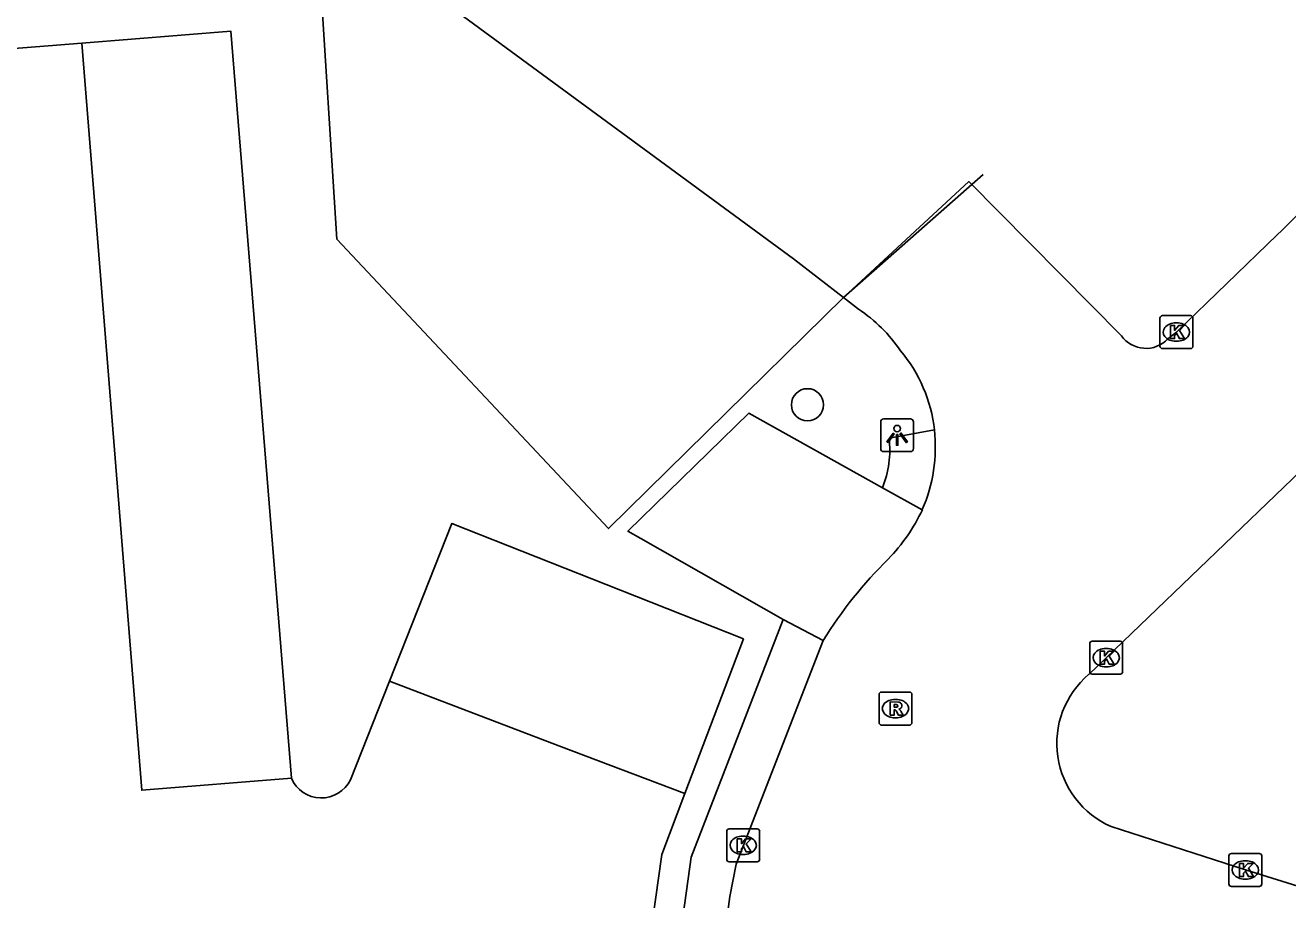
# Model space of a CAD drawing. Extents: x 160676 to 161153, y 383244 to 383713.
# Drawn here: x 160773.69 to 160812.07, y 383351.55 to 383378.12 of the extents above; entities that cross this region are included whole.
import ezdxf

# ---------------------------------------------------------------- set-up
doc = ezdxf.new("R2010")
doc.units = 0
for name, color, linetype in [('IMGEO_Boom', 7, 'Continuous'), ('IMGEO_Groenvoorziening', 7, 'Continuous'), ('IMGEO_Hek', 7, 'Continuous'), ('IMGEO_Kolk', 7, 'Continuous'), ('IMGEO_Lichtpunt', 7, 'Continuous'), ('IMGEO_Parkeervlak_open', 7, 'Continuous'), ('IMGEO_Rijbaan_lokaal_open', 7, 'Continuous'), ('IMGEO_Rioolput', 7, 'Continuous'), ('IMGEO_Voetpad_open', 7, 'Continuous')]:
    doc.layers.add(name, color=color, linetype=linetype)

msp = doc.modelspace()

# ---------------------------------------------------------------- linework, layer by layer
at = {"layer": 'IMGEO_Boom'}
msp.add_circle((160797.468, 383366.591), 0.489, dxfattribs=at)
at = {"layer": 'IMGEO_Groenvoorziening'}
msp.add_lwpolyline([(160779.399, 383382.763), (160780.682, 383382.827), (160781.332, 383382.572), (160797.045, 383371.026), (160798.566, 383369.848)], dxfattribs=at)
at = {"layer": 'IMGEO_Hek'}
for points in [[(160714.617, 383330.064), (160733.582, 383331.541), (160748.087, 383332.67), (160751.062, 383333.554), (160755.166, 383335.389), (160766.701, 383340.546), (160766.488, 383343.196), (160763.638, 383378.572), (160782.624, 383380.077), (160783.164, 383371.618), (160791.422, 383362.829), (160798.566, 383369.848)], [(160802.812, 383373.582), (160798.566, 383369.848)]]:
    msp.add_lwpolyline(points, dxfattribs=at)
at = {"layer": 'IMGEO_Kolk'}
for p, q in [((160808.181, 383368.373), (160808.181, 383369.225)), ((160808.256, 383369.299), (160809.108, 383369.299)), ((160808.669, 383369.079), (160808.694, 383369.079)), ((160809.182, 383369.225), (160809.182, 383368.373)), ((160809.108, 383368.299), (160808.256, 383368.299)), ((160808.692, 383368.519), (160808.667, 383368.519)), ((160806.047, 383358.482), (160806.047, 383359.334)), ((160806.122, 383359.408), (160806.974, 383359.408)), ((160806.535, 383359.188), (160806.56, 383359.188)), ((160807.048, 383359.334), (160807.048, 383358.482)), ((160806.974, 383358.408), (160806.122, 383358.408)), ((160806.558, 383358.628), (160806.533, 383358.628)), ((160795.089, 383353.708), (160795.941, 383353.708)), ((160795.014, 383352.782), (160795.014, 383353.634)), ((160795.502, 383353.488), (160795.527, 383353.488)), ((160796.015, 383353.634), (160796.015, 383352.782)), ((160795.525, 383352.928), (160795.5, 383352.928)), ((160810.351, 383352.96), (160811.203, 383352.96)), ((160795.941, 383352.708), (160795.089, 383352.708)), ((160810.276, 383352.034), (160810.276, 383352.886)), ((160810.764, 383352.74), (160810.789, 383352.74)), ((160811.277, 383352.886), (160811.277, 383352.034)), ((160810.787, 383352.18), (160810.762, 383352.18)), ((160811.203, 383351.96), (160810.351, 383351.96))]:
    msp.add_line(p, q, dxfattribs=at)
for points in [[(160808.181, 383368.373), (160808.181, 383369.225)], [(160808.256, 383369.299), (160809.108, 383369.299)], [(160809.182, 383369.225), (160809.182, 383368.373)], [(160808.502, 383368.999), (160808.625, 383368.999), (160808.625, 383368.848), (160808.755, 383368.999), (160808.919, 383368.999), (160808.773, 383368.848), (160808.926, 383368.599), (160808.774, 383368.599), (160808.689, 383368.763), (160808.625, 383368.696), (160808.625, 383368.599), (160808.502, 383368.599), (160808.502, 383368.999)], [(160809.108, 383368.299), (160808.256, 383368.299)], [(160806.047, 383358.482), (160806.047, 383359.334)], [(160806.122, 383359.408), (160806.974, 383359.408)], [(160806.368, 383359.108), (160806.491, 383359.108), (160806.491, 383358.957), (160806.621, 383359.108), (160806.785, 383359.108), (160806.639, 383358.957), (160806.792, 383358.708), (160806.64, 383358.708), (160806.555, 383358.872), (160806.491, 383358.805), (160806.491, 383358.708), (160806.368, 383358.708), (160806.368, 383359.108)], [(160807.048, 383359.334), (160807.048, 383358.482)], [(160806.974, 383358.408), (160806.122, 383358.408)], [(160795.089, 383353.708), (160795.941, 383353.708)], [(160795.014, 383352.782), (160795.014, 383353.634)], [(160795.335, 383353.408), (160795.458, 383353.408), (160795.458, 383353.257), (160795.588, 383353.408), (160795.752, 383353.408), (160795.606, 383353.257), (160795.759, 383353.008), (160795.607, 383353.008), (160795.522, 383353.172), (160795.458, 383353.105), (160795.458, 383353.008), (160795.335, 383353.008), (160795.335, 383353.408)], [(160796.015, 383353.634), (160796.015, 383352.782)], [(160810.351, 383352.96), (160811.203, 383352.96)], [(160795.941, 383352.708), (160795.089, 383352.708)], [(160810.276, 383352.034), (160810.276, 383352.886)], [(160810.597, 383352.66), (160810.72, 383352.66), (160810.72, 383352.509), (160810.85, 383352.66), (160811.014, 383352.66), (160810.868, 383352.509), (160811.021, 383352.26), (160810.869, 383352.26), (160810.784, 383352.424), (160810.72, 383352.357), (160810.72, 383352.26), (160810.597, 383352.26), (160810.597, 383352.66)], [(160811.277, 383352.886), (160811.277, 383352.034)], [(160811.203, 383351.96), (160810.351, 383351.96)]]:
    msp.add_lwpolyline(points, dxfattribs=at)
for centre, start, end in [((160808.258, 383369.223), 91.552, 178.448), ((160808.258, 383369.223), 91.552, 178.448), ((160809.106, 383369.223), 1.552, 88.448), ((160809.106, 383369.223), 1.552, 88.448), ((160808.258, 383368.375), 181.552, 268.448), ((160808.258, 383368.375), 181.552, 268.448), ((160809.106, 383368.375), 271.552, 358.448), ((160809.106, 383368.375), 271.552, 358.448), ((160806.124, 383359.332), 91.552, 178.448), ((160806.124, 383359.332), 91.552, 178.448), ((160806.972, 383359.332), 1.552, 88.448), ((160806.972, 383359.332), 1.552, 88.448), ((160806.124, 383358.484), 181.552, 268.448), ((160806.124, 383358.484), 181.552, 268.448), ((160806.972, 383358.484), 271.552, 358.448), ((160806.972, 383358.484), 271.552, 358.448), ((160795.091, 383353.632), 91.552, 178.448), ((160795.091, 383353.632), 91.552, 178.448), ((160795.939, 383353.632), 1.552, 88.448), ((160795.939, 383353.632), 1.552, 88.448), ((160810.353, 383352.884), 91.552, 178.448), ((160810.353, 383352.884), 91.552, 178.448), ((160811.201, 383352.884), 1.552, 88.448), ((160811.201, 383352.884), 1.552, 88.448), ((160795.091, 383352.784), 181.552, 268.448), ((160795.091, 383352.784), 181.552, 268.448), ((160795.939, 383352.784), 271.552, 358.448), ((160795.939, 383352.784), 271.552, 358.448), ((160810.353, 383352.036), 181.552, 268.448), ((160810.353, 383352.036), 181.552, 268.448), ((160811.201, 383352.036), 271.552, 358.448), ((160811.201, 383352.036), 271.552, 358.448)]:
    msp.add_arc(centre, 0.0765, start, end, dxfattribs=at)
for centre, major_axis, ratio, start_param, end_param in [((160808.668, 383368.799), (-0.387, 0.002), 0.722429, 4.712389, 7.853982), ((160808.693, 383368.799), (-0.39, 0.002), 0.717154, 1.570796, 4.712389), ((160806.534, 383358.908), (-0.387, 0.002), 0.722429, 4.712389, 7.853982), ((160806.559, 383358.908), (-0.39, 0.002), 0.717154, 1.570796, 4.712389), ((160795.501, 383353.208), (-0.387, 0.002), 0.722429, 4.712389, 7.853982), ((160795.526, 383353.208), (-0.39, 0.002), 0.717154, 1.570796, 4.712389), ((160810.763, 383352.46), (-0.387, 0.002), 0.722429, 4.712389, 7.853982), ((160810.788, 383352.46), (-0.39, 0.002), 0.717154, 1.570796, 4.712389)]:
    msp.add_ellipse(centre, major_axis=major_axis, ratio=ratio, start_param=start_param, end_param=end_param, dxfattribs=at)
at = {"layer": 'IMGEO_Lichtpunt'}
for p, q in [((160799.694, 383366.068), (160799.694, 383365.261)), ((160799.694, 383366.068), (160799.694, 383365.261)), ((160800.596, 383366.163), (160799.788, 383366.163)), ((160800.596, 383366.163), (160799.788, 383366.163)), ((160800.69, 383365.261), (160800.69, 383366.068)), ((160800.69, 383365.261), (160800.69, 383366.068)), ((160799.788, 383365.167), (160800.596, 383365.167)), ((160799.788, 383365.167), (160800.596, 383365.167))]:
    msp.add_line(p, q, dxfattribs=at)
for points in [[(160800.068, 383365.732), (160800.107, 383365.704), (160799.919, 383365.442), (160799.881, 383365.469), (160800.068, 383365.732)], [(160800.17, 383365.684), (160800.217, 383365.684), (160800.217, 383365.362), (160800.17, 383365.362), (160800.17, 383365.684)], [(160800.28, 383365.704), (160800.318, 383365.731), (160800.505, 383365.469), (160800.466, 383365.441), (160800.28, 383365.704)]]:
    msp.add_lwpolyline(points, dxfattribs=at)
msp.add_circle((160800.193, 383365.866), 0.0994, dxfattribs=at)
for centre, start, end in [((160799.788, 383366.068), 90, 180), ((160799.788, 383366.068), 90, 180), ((160800.596, 383366.068), 0, 90), ((160800.596, 383366.068), 0, 90), ((160799.788, 383365.261), 180, 270), ((160799.788, 383365.261), 180, 270), ((160800.596, 383365.261), 270, 0), ((160800.596, 383365.261), 270, 360)]:
    msp.add_arc(centre, 0.0946, start, end, dxfattribs=at)
at = {"layer": 'IMGEO_Parkeervlak_open'}
for points in [[(160781.782, 383355.246), (160779.947, 383377.936), (160775.412, 383377.578)], [(160799.749, 383364.066), (160795.687, 383366.339), (160792.012, 383362.748), (160792.405, 383362.526), (160796.729, 383360.072)], [(160793.742, 383354.783), (160795.523, 383359.478), (160791.784, 383360.958), (160786.66, 383362.987), (160784.761, 383358.19)]]:
    msp.add_lwpolyline(points, dxfattribs=at)
at = {"layer": 'IMGEO_Rijbaan_lokaal_open'}
for points in [[(160775.412, 383377.578), (160769.382, 383377.101)], [(160775.412, 383377.578), (160777.235, 383354.881), (160781.782, 383355.246)], [(160807.012, 383368.688), (160802.374, 383373.373), (160798.566, 383369.848)], [(160811.748, 383371.758), (160808.682, 383368.799), (160808.421, 383368.591)], [(160806.021, 383358.402), (160806.548, 383358.908), (160816.836, 383368.789), (160818.816, 383371.007), (160818.954, 383371.207)], [(160798.566, 383369.848), (160799.021, 383369.495)], [(160793.154, 383337.121), (160795.11, 383351.65), (160795.304, 383352.64), (160797.946, 383359.432)], [(160784.761, 383358.19), (160783.578, 383355.2)], [(160784.761, 383358.19), (160789.915, 383356.235), (160793.742, 383354.783)], [(160792.66, 383350.191), (160793.037, 383352.925), (160793.742, 383354.783)], [(160812.694, 383351.868), (160810.777, 383352.46), (160806.701, 383353.778)]]:
    msp.add_lwpolyline(points, dxfattribs=at)
for centre, radius, start, end in [((160797.755, 383386.651), 20.436, 313.2153, 330.002), ((160796.461, 383365.631), 4.635, 34.1083, 56.4775), ((160807.756, 383369.217), 0.913, 215.4016, 316.722), ((160796.817, 383365.32), 4.538, 6.4502, 39.8836), ((160796.551, 383365.312), 4.803, 336.5991, 6.1962), ((160795.969, 383365.74), 5.51, 315.8759, 334.9127), ((160809.321, 383352.357), 13.396, 134.5479, 148.1211), ((160807.8, 383356.302), 2.753, 130.2725, 246.4592), ((160782.691, 383355.636), 0.989, 203.2266, 333.839)]:
    msp.add_arc(centre, radius, start, end, dxfattribs=at)
at = {"layer": 'IMGEO_Rioolput'}
for p, q in [((160799.643, 383356.936), (160799.643, 383357.788)), ((160799.718, 383357.862), (160800.57, 383357.862)), ((160800.131, 383357.642), (160800.156, 383357.642)), ((160800.644, 383357.788), (160800.644, 383356.936)), ((160800.57, 383356.862), (160799.718, 383356.862)), ((160800.154, 383357.082), (160800.129, 383357.082))]:
    msp.add_line(p, q, dxfattribs=at)
for points in [[(160799.643, 383356.936), (160799.643, 383357.788)], [(160799.718, 383357.862), (160800.57, 383357.862)], [(160800.232, 383357.56), (160799.98, 383357.562), (160799.98, 383357.162)], [(160800.644, 383357.788), (160800.644, 383356.936)], [(160799.98, 383357.162), (160800.104, 383357.162), (160800.104, 383357.324), (160800.115, 383357.324)], [(160800.158, 383357.481), (160800.104, 383357.481), (160800.104, 383357.4)], [(160800.104, 383357.4), (160800.156, 383357.4)], [(160800.162, 383357.295), (160800.233, 383357.162), (160800.373, 383357.162), (160800.308, 383357.288)], [(160800.57, 383356.862), (160799.718, 383356.862)]]:
    msp.add_lwpolyline(points, dxfattribs=at)
for centre, radius, start, end in [((160799.72, 383357.786), 0.0765, 91.552, 178.448), ((160799.72, 383357.786), 0.0765, 91.552, 178.448), ((160800.231, 383357.45), 0.109, 350.3612, 89.416), ((160800.568, 383357.786), 0.0765, 1.552, 88.448), ((160800.568, 383357.786), 0.0765, 1.552, 88.448), ((160800.114, 383357.271), 0.0533, 26.0293, 88.6989), ((160800.14, 383357.589), 0.19, 274.7715, 282.9687), ((160800.164, 383357.385), 0.0964, 77.0061, 93.1865), ((160800.178, 383357.442), 0.0378, 276.6634, 79.6772), ((160800.229, 383357.45), 0.112, 277.5842, 350.9817), ((160800.213, 383357.235), 0.108, 29.5134, 73.7905), ((160799.72, 383356.938), 0.0765, 181.552, 268.448), ((160799.72, 383356.938), 0.0765, 181.552, 268.448), ((160800.568, 383356.938), 0.0765, 271.552, 358.448), ((160800.568, 383356.938), 0.0765, 271.552, 358.448)]:
    msp.add_arc(centre, radius, start, end, dxfattribs=at)
for centre, major_axis, ratio, start_param, end_param in [((160800.13, 383357.362), (-0.387, 0.002), 0.722429, 4.712389, 7.853982), ((160800.155, 383357.362), (-0.39, 0.002), 0.717154, 1.570796, 4.712389)]:
    msp.add_ellipse(centre, major_axis=major_axis, ratio=ratio, start_param=start_param, end_param=end_param, dxfattribs=at)
at = {"layer": 'IMGEO_Voetpad_open'}
for points in [[(160801.326, 383365.83), (160799.95, 383365.577)], [(160800.959, 383363.404), (160799.749, 383364.066)], [(160796.729, 383360.072), (160793.933, 383352.85), (160792.793, 383344.603), (160791.912, 383344.759)], [(160796.729, 383360.072), (160797.946, 383359.432)]]:
    msp.add_lwpolyline(points, dxfattribs=at)
msp.add_arc((160796.811, 383365.226), 3.158, 338.4583, 6.3871, dxfattribs=at)

doc.saveas('drawing.dxf')
